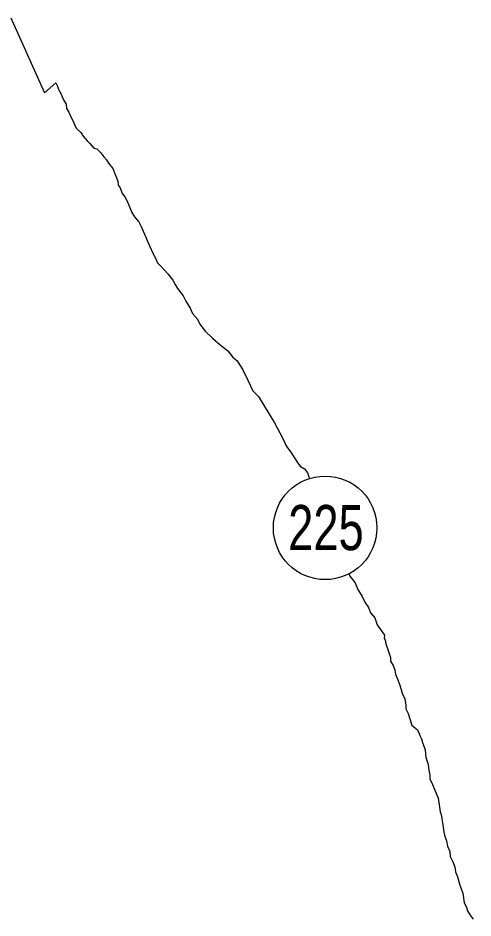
# Model space of a CAD drawing. Extents: x 553962 to 842807, y 8883888 to 9032388.
# Drawn here: x 589783 to 590489, y 8908155 to 8909550 of the extents above; entities that cross this region are included whole.
import ezdxf
from ezdxf.enums import TextEntityAlignment as Align

# ---------------------------------------------------------------- set-up
doc = ezdxf.new("R2010")
doc.units = 0
doc.header["$LTSCALE"] = 200
doc.layers.add('6', color=7, linetype='Continuous', lineweight=13)

msp = doc.modelspace()

# ---------------------------------------------------------------- linework, layer by layer
at = {"layer": '6', "lineweight": 25}
for points in [[(589771.4, 8909550.5), (589824.1, 8909434.5)], [(589824.1, 8909434.5), (589841.7, 8909449.9), (589843.7, 8909445.9), (589845.1, 8909440.9), (589847.1, 8909436.9), (589849.6, 8909432.3), (589851.5, 8909428.3), (589854, 8909422.3), (589857.4, 8909416.8), (589857.9, 8909410.3), (589861.8, 8909404.2), (589865.3, 8909396.2), (589868.7, 8909389.2), (589870.2, 8909385.1), (589873.2, 8909379.6), (589880.1, 8909373.1), (589883.6, 8909367), (589890, 8909360), (589894, 8909355.9), (589900.4, 8909348.4), (589904.9, 8909347.4), (589911.4, 8909341.3), (589915.8, 8909335.3), (589919.8, 8909330.7), (589923.3, 8909325.2), (589929.7, 8909317.2), (589933.6, 8909307.6), (589937.6, 8909297.6), (589938, 8909291.1), (589941, 8909287), (589944.4, 8909278.5), (589948.4, 8909273), (589952.3, 8909266.4), (589955.8, 8909257.4), (589959.2, 8909248.9), (589963.7, 8909242.3), (589970.1, 8909234.3), (589974, 8909227.2), (589987.3, 8909196.1)], [(589987.3, 8909196.1), (589991.7, 8909185.6), (589995.7, 8909179), (589999.1, 8909170.5), (590003.1, 8909166.5), (590010, 8909159.4), (590015, 8909153.9), (590022.9, 8909143.8), (590026.4, 8909137.3), (590030.3, 8909130.7), (590038.8, 8909119.7), (590043.2, 8909111.1), (590049.6, 8909100.6), (590053.6, 8909092), (590061, 8909083.5), (590064.9, 8909075.4), (590073.3, 8909064.8), (590084.3, 8909053.8), (590096.2, 8909043.7), (590108.1, 8909034.1), (590115.6, 8909025), (590122.5, 8909019), (590131.4, 8909004.9), (590139.3, 8908988.8), (590147.2, 8908972.2), (590156.1, 8908963.2), (590180.8, 8908922.4)], [(590180.8, 8908922.4), (590188.7, 8908906.9), (590192.7, 8908900.3), (590196.6, 8908891.8), (590198.1, 8908887.8), (590201, 8908883.8), (590206, 8908877.2), (590209.4, 8908871.2), (590212.9, 8908866.7), (590216.9, 8908860.1), (590220.8, 8908854.6), (590227.3, 8908851), (590231.8, 8908845), (590233.2, 8908840.5), (590235, 8908836.4)], [(590296.3, 8908687.9), (590297.6, 8908684.8), (590306, 8908674.3), (590309.9, 8908664.2), (590316.8, 8908653.2), (590320.8, 8908644.6), (590326.7, 8908636.1), (590329.6, 8908628), (590336.1, 8908620), (590340, 8908609.4), (590347.9, 8908598.4), (590351.4, 8908593.3), (590350.9, 8908589.3), (590352.3, 8908585.3), (590353.3, 8908579.8), (590356.7, 8908570.8), (590358.7, 8908564.8), (590360.6, 8908558.7), (590360.6, 8908552.7), (590364.5, 8908546.2), (590367.5, 8908538.7), (590368.4, 8908532.7), (590371.9, 8908524.1), (590375.3, 8908515.6), (590378.7, 8908503.5), (590382.7, 8908494.5), (590384.6, 8908484.5), (590384.5, 8908479), (590388, 8908471.9), (590393.8, 8908453.9)], [(590393.8, 8908453.9), (590402.3, 8908446.3), (590404.8, 8908441.8), (590406.2, 8908437.8), (590408.7, 8908432.7), (590410.2, 8908426.7), (590411.6, 8908422.7), (590414.6, 8908415.2), (590415.5, 8908403.7), (590418.9, 8908392.6), (590420.3, 8908384.1), (590421.8, 8908376.1), (590421.7, 8908370.6), (590425.7, 8908361.5), (590428.6, 8908355.5), (590434.5, 8908340.4)], [(590434.5, 8908340.4), (590436.4, 8908326.4), (590437.8, 8908319.4), (590439.3, 8908314.9), (590440.3, 8908308.4), (590441.7, 8908299.3), (590443.1, 8908288.3), (590444.6, 8908282.8), (590447.5, 8908274.3), (590448.9, 8908266.2), (590452.4, 8908257.7), (590453.3, 8908249.7), (590457.3, 8908241.7), (590460.2, 8908234.1), (590461.6, 8908226.1), (590464.6, 8908218.6), (590468, 8908205.5), (590472.9, 8908193)], [(590472.9, 8908193), (590474.8, 8908177.9), (590478.7, 8908171.4), (590480.2, 8908165.9), (590484.1, 8908158.9), (590488.6, 8908152.8)]]:
    msp.add_lwpolyline(points, dxfattribs=at)
msp.add_circle((590259.2, 8908759.7), 80.3, dxfattribs=at)

# ---------------------------------------------------------------- texts
at = {"layer": '6', "width": 0.75}
msp.add_text('225', height=70, dxfattribs=at).set_placement((590260.5, 8908725.1), align=Align.CENTER)

doc.saveas('drawing.dxf')
